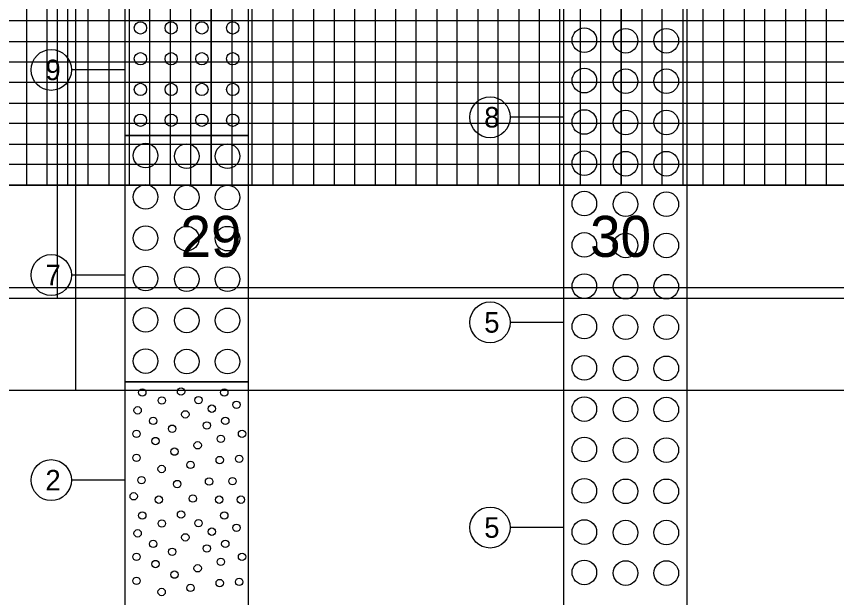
# Model space of a CAD drawing. Extents: x 2345490 to 2445302, y 465165 to 573888.
# Drawn here: x 2413747.8 to 2413947.8, y 544755 to 544896.6 of the extents above; entities that cross this region are included whole.
import ezdxf

# ---------------------------------------------------------------- set-up
doc = ezdxf.new("R2010")
doc.units = 0
for name, color, linetype in [('Old_Level_1', 7, 'Continuous'), ('Old_Level_18', 7, 'Continuous'), ('Old_Level_41', 7, 'Continuous'), ('Old_Level_43', 7, 'Continuous'), ('Old_Level_50', 7, 'Continuous'), ('Old_Level_51', 7, 'Continuous'), ('Old_Level_57', 7, 'Continuous'), ('Old_Level_63', 7, 'Continuous'), ('Prop Road Sect_ Boring - Material (Outline)', 7, 'Continuous'), ('Prop Road Sect_ Boring - Peripheral (SPT Oval + Leader)', 7, 'Continuous'), ('Prop Road Sect_ Boring - Peripheral (SPT Tx)', 7, 'Continuous')]:
    doc.layers.add(name, color=color, linetype=linetype)

msp = doc.modelspace()

# ---------------------------------------------------------------- linework, layer by layer
at = {"layer": 'Old_Level_18'}
msp.add_lwpolyline([(2415145.325, 545880.52975), (2413645.325, 545880.52975), (2413645.325, 544830.52975), (2415145.325, 544830.52975)], close=True, dxfattribs=at)
at = {"layer": 'Old_Level_41'}
msp.add_line((2415145.325, 544855.52975), (2413645.325, 544855.52975), dxfattribs=at)
for points in [[(2413770.325, 545880.52975), (2413770.325, 544855.52975), (2413820.325, 544855.52975), (2413820.325, 545880.52975)], [(2413795.325, 545880.52975), (2413795.325, 544855.52975), (2413845.325, 544855.52975), (2413845.325, 545880.52975)], [(2413870.325, 545880.52975), (2413870.325, 544855.52975), (2413920.325, 544855.52975), (2413920.325, 545880.52975)], [(2413895.325, 545880.52975), (2413895.325, 544855.52975), (2413945.325, 544855.52975), (2413945.325, 545880.52975)], [(2415145.325, 544880.52975), (2413645.325, 544880.52975)]]:
    msp.add_lwpolyline(points, dxfattribs=at)
at = {"layer": 'Old_Level_43'}
for points in [[(2413750.325, 545880.52975), (2413750.325, 544855.52975), (2413755.325, 544855.52975), (2413755.325, 545880.52975)], [(2413760.325, 545880.52975), (2413760.325, 544855.52975), (2413765.325, 544855.52975), (2413765.325, 545880.52975)], [(2413775.325, 545880.52975), (2413775.325, 544855.52975), (2413780.325, 544855.52975), (2413780.325, 545880.52975)], [(2413785.325, 545880.52975), (2413785.325, 544855.52975), (2413790.325, 544855.52975), (2413790.325, 545880.52975)], [(2413800.325, 545880.52975), (2413800.325, 544855.52975), (2413805.325, 544855.52975), (2413805.325, 545880.52975)], [(2413810.325, 545880.52975), (2413810.325, 544855.52975), (2413815.325, 544855.52975), (2413815.325, 545880.52975)], [(2413825.325, 545880.52975), (2413825.325, 544855.52975), (2413830.325, 544855.52975), (2413830.325, 545880.52975)], [(2413835.325, 545880.52975), (2413835.325, 544855.52975), (2413840.325, 544855.52975), (2413840.325, 545880.52975)], [(2413850.325, 545880.52975), (2413850.325, 544855.52975), (2413855.325, 544855.52975), (2413855.325, 545880.52975)], [(2413860.325, 544855.52975), (2413865.325, 544855.52975), (2413865.325, 545880.52975)], [(2413860.325, 545880.52975), (2413860.325, 544855.52975)], [(2413875.325, 545880.52975), (2413875.325, 544855.52975), (2413880.325, 544855.52975), (2413880.325, 545880.52975)], [(2413885.325, 545880.52975), (2413885.325, 544855.52975), (2413890.325, 544855.52975), (2413890.325, 545880.52975)], [(2413900.325, 545880.52975), (2413900.325, 544855.52975), (2413905.325, 544855.52975), (2413905.325, 545880.52975)], [(2413910.325, 545880.52975), (2413910.325, 544855.52975), (2413915.325, 544855.52975), (2413915.325, 545880.52975)], [(2413925.325, 545880.52975), (2413925.325, 544855.52975), (2413930.325, 544855.52975), (2413930.325, 545880.52975)], [(2413935.325, 545880.52975), (2413935.325, 544855.52975), (2413940.325, 544855.52975), (2413940.325, 545880.52975)], [(2415095.325, 544895.52975), (2413695.325, 544895.52975), (2413695.325, 544890.52975), (2415095.325, 544890.52975)], [(2415095.325, 544885.52975), (2413695.325, 544885.52975), (2413695.325, 544875.52975), (2415095.325, 544875.52975)], [(2415095.325, 544870.52975), (2413695.325, 544870.52975), (2413695.325, 544865.52975), (2415095.325, 544865.52975)], [(2415095.325, 544860.52975), (2413695.325, 544860.52975)]]:
    msp.add_lwpolyline(points, dxfattribs=at)
at = {"layer": 'Old_Level_50'}
for points in [[(2413757.825, 545883.07975), (2412091.325, 545883.07975), (2412091.325, 544827.97975), (2413757.825, 544827.97975)], [(2415157.825, 545883.07975), (2413491.325, 545883.07975), (2413491.325, 544827.97975), (2415157.825, 544827.97975)]]:
    msp.add_lwpolyline(points, close=True, dxfattribs=at)
at = {"layer": 'Old_Level_51'}
for points in [[(2413762.325, 545905.52975), (2412078.325, 545905.52975), (2412078.325, 544805.52975), (2413762.325, 544805.52975)], [(2415162.325, 545905.52975), (2413478.325, 545905.52975), (2413478.325, 544805.52975), (2415162.325, 544805.52975)]]:
    msp.add_lwpolyline(points, close=True, dxfattribs=at)
at = {"layer": 'Old_Level_57'}
for p, q in [((2413795.32475, 544855.62975), (2413795.32475, 545405.62975)), ((2413795.32475, 544855.52975), (2413795.32475, 545405.52975)), ((2413895.32475, 544855.62975), (2413895.32475, 545405.62975)), ((2413895.32475, 544855.52975), (2413895.32475, 545405.52975)), ((2410845.32525, 544855.52975), (2417795.32475, 544855.52975))]:
    msp.add_line(p, q, dxfattribs=at)
at = {"layer": 'Old_Level_63'}
msp.add_line((2410895.325, 544855.52975), (2417769.23375, 544855.52975), dxfattribs=at)
at = {"layer": 'Prop Road Sect_ Boring - Material (Outline)'}
for points in [[(2413774.325, 544937.60766), (2413804.325, 544937.60766), (2413804.325, 544867.60766), (2413774.325, 544867.60766)], [(2413881.325, 544906.05981), (2413911.325, 544906.05981), (2413911.325, 544646.05981), (2413881.325, 544646.05981)], [(2413774.325, 544867.60766), (2413804.325, 544867.60766), (2413804.325, 544807.60766), (2413774.325, 544807.60766)], [(2413774.325, 544807.60766), (2413804.325, 544807.60766), (2413804.325, 544567.60766), (2413774.325, 544567.60766)]]:
    msp.add_lwpolyline(points, close=True, dxfattribs=at)
for centre, radius in [((2413778.06189, 544893.83433), 1.5), ((2413785.56189, 544893.83433), 1.5), ((2413793.06189, 544893.83433), 1.5), ((2413800.56189, 544893.83433), 1.5), ((2413886.3173, 544890.8341), 3), ((2413896.3673, 544890.7141), 3), ((2413906.2973, 544890.7141), 3), ((2413778.06189, 544886.33433), 1.5), ((2413785.56189, 544886.33433), 1.5), ((2413793.06189, 544886.33433), 1.5), ((2413800.56189, 544886.33433), 1.5), ((2413886.3173, 544880.9941), 3), ((2413896.3673, 544880.8441), 3), ((2413906.2973, 544880.8441), 3), ((2413778.06189, 544878.83433), 1.5), ((2413785.56189, 544878.83433), 1.5), ((2413793.06189, 544878.83433), 1.5), ((2413800.56189, 544878.83433), 1.5), ((2413778.06189, 544871.33433), 1.5), ((2413785.56189, 544871.33433), 1.5), ((2413793.06189, 544871.33433), 1.5), ((2413800.56189, 544871.33433), 1.5), ((2413886.3173, 544870.9141), 3), ((2413896.3673, 544870.7941), 3), ((2413906.2973, 544870.7941), 3), ((2413779.3173, 544862.72195), 3), ((2413789.3673, 544862.57195), 3), ((2413799.2973, 544862.57195), 3), ((2413886.3173, 544860.8641), 3), ((2413896.3673, 544860.7441), 3), ((2413906.2973, 544860.7441), 3), ((2413779.3173, 544852.64195), 3), ((2413789.3673, 544852.52195), 3), ((2413799.2973, 544852.52195), 3), ((2413886.3173, 544851.0241), 3), ((2413896.3673, 544850.8741), 3), ((2413906.2973, 544850.8741), 3), ((2413779.3173, 544842.59195), 3), ((2413789.3673, 544842.47195), 3), ((2413799.2973, 544842.47195), 3), ((2413886.3173, 544840.9441), 3), ((2413896.3673, 544840.8241), 3), ((2413906.2973, 544840.8241), 3), ((2413779.3173, 544832.75195), 3), ((2413789.3673, 544832.60195), 3), ((2413799.2973, 544832.60195), 3), ((2413886.3173, 544830.8941), 3), ((2413896.3673, 544830.7741), 3), ((2413906.2973, 544830.7741), 3), ((2413779.3173, 544822.67195), 3), ((2413789.3673, 544822.55195), 3), ((2413799.2973, 544822.55195), 3), ((2413886.3173, 544821.0541), 3), ((2413896.3673, 544820.9041), 3), ((2413906.2973, 544820.9041), 3), ((2413779.3173, 544812.62195), 3), ((2413789.3673, 544812.50195), 3), ((2413799.2973, 544812.50195), 3), ((2413886.3173, 544810.9741), 3), ((2413896.3673, 544810.8541), 3), ((2413906.2973, 544810.8541), 3), ((2413787.97373, 544805.1955), 0.9), ((2413778.52192, 544804.96365), 0.9), ((2413792.21029, 544803.12043), 0.9), ((2413798.51805, 544804.96365), 0.9), ((2413783.30087, 544803.01434), 0.9), ((2413801.47809, 544801.98903), 0.9), ((2413886.3173, 544800.9241), 3), ((2413896.3673, 544800.8041), 3), ((2413906.2973, 544800.8041), 3), ((2413777.38805, 544800.62403), 0.9), ((2413789.02303, 544799.64231), 0.9), ((2413795.49308, 544801.02903), 0.9), ((2413781.19805, 544798.04402), 0.9), ((2413798.76309, 544798.04402), 0.9), ((2413785.81806, 544796.13902), 0.9), ((2413794.26308, 544796.94902), 0.9), ((2413777.11805, 544794.90902), 0.9), ((2413781.73806, 544793.13901), 0.9), ((2413797.66809, 544793.67901), 0.9), ((2413802.8431, 544794.90902), 0.9), ((2413886.3173, 544791.0841), 3), ((2413792.02808, 544792.10401), 0.9), ((2413896.3673, 544790.9341), 3), ((2413906.2973, 544790.9341), 3), ((2413786.38806, 544790.55901), 0.9), ((2413777.11805, 544789.05901), 0.9), ((2413790.25807, 544787.319), 0.9), ((2413797.39809, 544788.504), 0.9), ((2413802.1681, 544788.789), 0.9), ((2413783.23806, 544786.329), 0.9), ((2413778.33305, 544783.59899), 0.9), ((2413794.80308, 544783.25399), 0.9), ((2413800.53309, 544783.34399), 0.9), ((2413886.3173, 544781.0041), 3), ((2413787.04807, 544782.65399), 0.9), ((2413896.3673, 544780.8841), 3), ((2413906.2973, 544780.8841), 3), ((2413776.42804, 544779.66899), 0.9), ((2413790.85807, 544779.11399), 0.9), ((2413782.54806, 544778.84399), 0.9), ((2413797.26309, 544778.84399), 0.9), ((2413802.5731, 544778.84399), 0.9), ((2413787.97373, 544775.2105), 0.9), ((2413778.52192, 544774.97865), 0.9), ((2413792.21029, 544773.13543), 0.9), ((2413798.51805, 544774.97865), 0.9), ((2413783.30087, 544773.02934), 0.9), ((2413801.47809, 544772.00403), 0.9), ((2413886.3173, 544770.9541), 3), ((2413896.3673, 544770.8341), 3), ((2413906.2973, 544770.8341), 3), ((2413777.38805, 544770.63903), 0.9), ((2413789.02303, 544769.65731), 0.9), ((2413795.49308, 544771.04403), 0.9), ((2413781.19805, 544768.05902), 0.9), ((2413798.76309, 544768.05902), 0.9), ((2413785.81806, 544766.15402), 0.9), ((2413794.26308, 544766.96402), 0.9), ((2413777.11805, 544764.92402), 0.9), ((2413781.73806, 544763.15401), 0.9), ((2413797.66809, 544763.69401), 0.9), ((2413802.8431, 544764.92402), 0.9), ((2413886.3173, 544761.1141), 3), ((2413792.02808, 544762.11901), 0.9), ((2413896.3673, 544760.9641), 3), ((2413906.2973, 544760.9641), 3), ((2413786.38806, 544760.57401), 0.9), ((2413777.11805, 544759.07401), 0.9), ((2413790.25807, 544757.334), 0.9), ((2413797.39809, 544758.519), 0.9), ((2413802.1681, 544758.804), 0.9), ((2413783.23806, 544756.344), 0.9)]:
    msp.add_circle(centre, radius, dxfattribs=at)
at = {"layer": 'Prop Road Sect_ Boring - Peripheral (SPT Oval + Leader)'}
for p, q in [((2413774.325, 544883.60766), (2413761.24232, 544883.60766)), ((2413881.325, 544872.05981), (2413868.24232, 544872.05981)), ((2413774.325, 544833.60766), (2413761.24232, 544833.60766)), ((2413881.325, 544822.05981), (2413868.24232, 544822.05981)), ((2413774.325, 544783.60766), (2413761.24232, 544783.60766)), ((2413881.325, 544772.05981), (2413868.24232, 544772.05981))]:
    msp.add_line(p, q, dxfattribs=at)
for centre in [(2413756.325, 544883.60766), (2413863.325, 544872.05981), (2413756.325, 544833.60766), (2413863.325, 544822.05981), (2413756.325, 544783.60766), (2413863.325, 544772.05981)]:
    msp.add_ellipse(centre, major_axis=(0, 5), ratio=0.983464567, dxfattribs=at)

# ---------------------------------------------------------------- texts
at = {"layer": 'Old_Level_1'}
for s, p in [('29', (2413787.8355, 544838.0295)), ('30', (2413887.7115, 544838.0295))]:
    msp.add_text(s, height=10.000001, dxfattribs=at).set_placement(p)
at = {"layer": 'Prop Road Sect_ Boring - Peripheral (SPT Tx)'}
for s, p in [('9', (2413754.90768, 544881.10766)), ('8', (2413861.90768, 544869.55981)), ('7', (2413754.90768, 544831.10766)), ('5', (2413861.90768, 544819.55981)), ('2', (2413754.90768, 544781.10766)), ('5', (2413861.90768, 544769.55981))]:
    msp.add_text(s, height=5, dxfattribs=at).set_placement(p)

doc.saveas('drawing.dxf')
